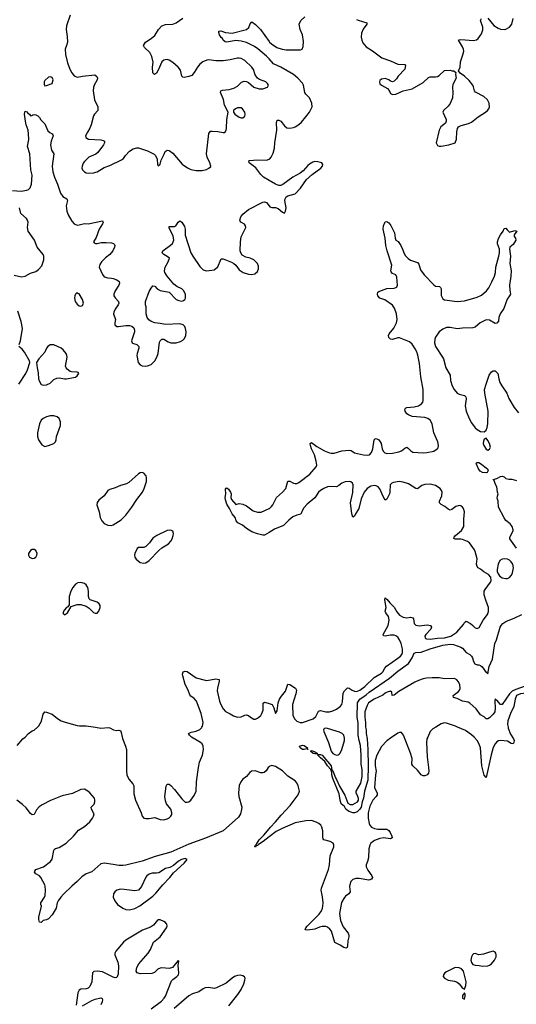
# Model space of a CAD drawing. Header units: inches. Extents: x 1449094 to 1618372, y 389908 to 534307.
# Tile 281 of 494: x 1587231 to 1592746, y 436921 to 447858. Entities that reach past the tile are written whole.
import ezdxf

# ---------------------------------------------------------------- set-up
doc = ezdxf.new("R2010")
doc.units = ezdxf.units.IN
doc.header["$MEASUREMENT"] = 0
for name, color, linetype in [('B5483', 7, 'Continuous'), ('B5484', 7, 'Continuous'), ('B5493', 7, 'Continuous'), ('B5494', 7, 'Continuous')]:
    doc.layers.add(name, color=color, linetype=linetype)

msp = doc.modelspace()

# ---------------------------------------------------------------- linework, layer by layer
at = {"layer": 'B5483', "color": 5}
for points, elevation in [([(1587202, 439798), (1587267, 439870), (1587293, 439890), (1587330, 439931), (1587370, 439959), (1587390, 439968), (1587427, 440000)], 480), ([(1588071, 440000), (1588130, 439990), (1588216, 439996), (1588233, 439993), (1588271, 439971), (1588304, 439964), (1588330, 439967), (1588344, 439964), (1588350, 439961), (1588359, 439939), (1588374, 439874), (1588407, 439790), (1588417, 439750), (1588417, 439510), (1588421, 439470), (1588441, 439421), (1588486, 439370), (1588497, 439350), (1588500, 439260), (1588516, 439190), (1588579, 439050), (1588591, 439011), (1588610, 438990), (1588630, 438986), (1588670, 438984), (1588730, 438995), (1588790, 438976), (1588830, 438971), (1588870, 438982), (1588890, 438993), (1588910, 439010), (1588919, 439030), (1588921, 439050), (1588908, 439090), (1588862, 439150), (1588850, 439182), (1588841, 439230), (1588857, 439343), (1588870, 439366), (1588890, 439367), (1588910, 439351), (1588950, 439308), (1589030, 439202), (1589070, 439168), (1589090, 439166), (1589110, 439171), (1589132, 439190), (1589170, 439239), (1589190, 439290), (1589193, 439393), (1589215, 439550), (1589229, 439610), (1589260, 439690), (1589272, 439750), (1589270, 439790), (1589256, 439816), (1589239, 439830), (1589138, 439890), (1589115, 439910), (1589104, 439930), (1589134, 439946), (1589190, 439957), (1589230, 439975), (1589249, 439991), (1589255, 440000)], 480), ([(1590000, 439560), (1589990, 439551), (1589967, 439513), (1589945, 439495), (1589930, 439491), (1589910, 439493), (1589847, 439513), (1589804, 439510), (1589785, 439495), (1589750, 439450), (1589710, 439422), (1589686, 439394), (1589668, 439352), (1589662, 439270), (1589666, 439230), (1589697, 439110), (1589695, 439085), (1589682, 439038), (1589659, 439001), (1589490, 438850), (1589294, 438766), (1589110, 438701), (1588910, 438610), (1588737, 438563), (1588590, 438513), (1588410, 438467), (1588377, 438463), (1588330, 438463), (1588270, 438476), (1588170, 438488), (1588150, 438487), (1588130, 438480), (1588030, 438392), (1587970, 438370), (1587921, 438339), (1587870, 438286), (1587808, 438232), (1587717, 438143), (1587688, 438112), (1587657, 438070), (1587648, 438050), (1587636, 437990), (1587590, 437914), (1587550, 437869), (1587530, 437859), (1587490, 437853), (1587470, 437829), (1587450, 437835), (1587444, 437864), (1587445, 437890), (1587473, 438010), (1587465, 438030), (1587465, 438050), (1587505, 438110), (1587512, 438130), (1587516, 438190), (1587513, 438233), (1587509, 438250), (1587465, 438330), (1587449, 438350), (1587410, 438370), (1587394, 438390), (1587398, 438402), (1587410, 438417), (1587494, 438450), (1587572, 438508), (1587590, 438532), (1587609, 438630), (1587617, 438643), (1587629, 438651), (1587670, 438662), (1587747, 438713), (1587830, 438790), (1587885, 438855), (1587950, 438897), (1588010, 438950), (1588041, 438990), (1588051, 439010), (1588056, 439036), (1588052, 439050), (1588027, 439090), (1588026, 439110), (1588056, 439144), (1588067, 439170), (1588067, 439190), (1588060, 439210), (1588009, 439270), (1587988, 439290), (1587950, 439310), (1587910, 439306), (1587816, 439264), (1587702, 439238), (1587573, 439187), (1587482, 439138), (1587446, 439114), (1587418, 439082), (1587390, 439029), (1587370, 439025), (1587350, 439040), (1587302, 439102), (1587262, 439142), (1587198, 439190)], 480), ([(1590000, 438781), (1589933, 438730), (1589882, 438698), (1589870, 438684), (1589858, 438682), (1589850, 438667), (1589844, 438670), (1589848, 438690), (1589860, 438700), (1589890, 438750), (1589941, 438799), (1590000, 438872)], 480), ([(1588692, 436870), (1588804, 436956), (1588837, 436990), (1588851, 437010), (1588917, 437183), (1588930, 437198), (1588977, 437230), (1588993, 437250), (1588999, 437270), (1588989, 437351), (1588999, 437399), (1588990, 437408), (1588928, 437332), (1588890, 437320), (1588810, 437328), (1588790, 437323), (1588765, 437310), (1588726, 437274), (1588698, 437262), (1588570, 437261), (1588535, 437270), (1588523, 437290), (1588532, 437330), (1588554, 437370), (1588659, 437490), (1588683, 437530), (1588718, 437610), (1588789, 437670), (1588861, 437770), (1588867, 437790), (1588865, 437810), (1588859, 437819), (1588849, 437830), (1588830, 437842), (1588790, 437859), (1588770, 437861), (1588763, 437857), (1588718, 437802), (1588683, 437777), (1588596, 437744), (1588410, 437632), (1588385, 437610), (1588297, 437510), (1588289, 437490), (1588289, 437470), (1588320, 437390), (1588327, 437350), (1588323, 437257), (1588310, 437219), (1588290, 437216), (1588270, 437222), (1588150, 437282), (1588090, 437290), (1588055, 437285), (1588041, 437270), (1588031, 437170), (1588010, 437119), (1587990, 437101), (1587970, 437094), (1587910, 437090), (1587890, 437078), (1587876, 437050), (1587857, 436910)], 520), ([(1589554, 436906), (1589653, 437030), (1589690, 437086), (1589720, 437150), (1589732, 437190), (1589733, 437210), (1589727, 437227), (1589710, 437239), (1589684, 437244), (1589650, 437241), (1589618, 437230), (1589589, 437211), (1589525, 437155), (1589416, 437104), (1589390, 437098), (1589330, 437108), (1589290, 437104), (1589270, 437095), (1589221, 437059), (1589150, 437036), (1589110, 437017), (1588946, 436874)], 520), ([(1587930, 436905), (1588030, 436963), (1588070, 436980), (1588130, 436993), (1588145, 436985), (1588150, 436970), (1588148, 436950), (1588130, 436915)], 520)]:
    msp.add_lwpolyline(points, dxfattribs=dict(at, elevation=elevation))
at = {"layer": 'B5483', "color": 5, "elevation": 520}
msp.add_lwpolyline([(1589070, 438541), (1589028, 438530), (1588993, 438510), (1588938, 438462), (1588898, 438442), (1588850, 438430), (1588777, 438383), (1588750, 438378), (1588702, 438378), (1588670, 438368), (1588644, 438350), (1588630, 438334), (1588583, 438230), (1588549, 438191), (1588510, 438181), (1588390, 438198), (1588350, 438199), (1588310, 438188), (1588286, 438170), (1588272, 438150), (1588270, 438110), (1588286, 438070), (1588316, 438030), (1588376, 437990), (1588410, 437975), (1588450, 437971), (1588510, 437987), (1588566, 438014), (1588710, 438122), (1588744, 438156), (1588820, 438250), (1588898, 438330), (1588940, 438380), (1589058, 438490), (1589089, 438530)], close=True, dxfattribs=at)
at = {"layer": 'B5484', "color": 5}
for points, elevation in [([(1587793, 447910), (1587750, 447790), (1587746, 447750), (1587759, 447670), (1587760, 447610), (1587752, 447570), (1587735, 447530), (1587740, 447470), (1587761, 447381), (1587786, 447310), (1587810, 447268), (1587836, 447236), (1587870, 447221), (1587928, 447232), (1588065, 447245), (1588088, 447228), (1588094, 447210), (1588090, 447190), (1588057, 447130), (1588049, 447110), (1588045, 447070), (1588062, 446970), (1588100, 446890), (1588100, 446850), (1588062, 446810), (1588049, 446791), (1588026, 446690), (1588010, 446652), (1587982, 446610), (1587963, 446570), (1587967, 446550), (1587993, 446533), (1588130, 446524), (1588158, 446518), (1588174, 446510), (1588173, 446490), (1588162, 446470), (1588098, 446382), (1588076, 446364), (1587999, 446330), (1587950, 446283), (1587937, 446263), (1587924, 446230), (1587920, 446210), (1587929, 446189), (1587950, 446168), (1587970, 446158), (1587990, 446155), (1588050, 446157), (1588090, 446168), (1588170, 446218), (1588230, 446240), (1588360, 446300), (1588383, 446317), (1588406, 446350), (1588450, 446399), (1588490, 446424), (1588530, 446436), (1588550, 446434), (1588650, 446402), (1588725, 446365), (1588739, 446350), (1588756, 446310), (1588762, 446250), (1588770, 446234), (1588790, 446254), (1588802, 446298), (1588837, 446363), (1588847, 446393), (1588870, 446411), (1588890, 446404), (1588930, 446375), (1589035, 446255), (1589093, 446213), (1589130, 446194), (1589190, 446183), (1589256, 446184), (1589306, 446194), (1589332, 446208), (1589353, 446227), (1589355, 446230), (1589341, 446270), (1589312, 446330), (1589304, 446370), (1589330, 446596), (1589350, 446619), (1589370, 446622), (1589430, 446618), (1589490, 446605), (1589510, 446607), (1589524, 446630), (1589527, 446650), (1589531, 446749), (1589546, 446830), (1589507, 446910), (1589493, 446973), (1589461, 447050), (1589465, 447070), (1589483, 447077), (1589556, 447084), (1589610, 447097), (1589650, 447119), (1589694, 447166), (1589723, 447177), (1589750, 447172), (1589770, 447161), (1589831, 447110), (1589890, 447090), (1589930, 447090), (1589984, 447110), (1589993, 447130), (1589984, 447150), (1589963, 447170), (1589893, 447193), (1589870, 447210), (1589846, 447246), (1589826, 447306), (1589810, 447332), (1589730, 447405), (1589690, 447428), (1589670, 447431), (1589650, 447431), (1589569, 447411), (1589490, 447403), (1589410, 447402), (1589330, 447412), (1589308, 447408), (1589264, 447390), (1589230, 447363), (1589204, 447330), (1589170, 447272), (1589141, 447239), (1589110, 447226), (1589058, 447218), (1589041, 447221), (1589030, 447230), (1589017, 447297), (1588989, 447330), (1588930, 447382), (1588890, 447409), (1588870, 447415), (1588846, 447414), (1588830, 447409), (1588809, 447391), (1588770, 447297), (1588750, 447266), (1588729, 447249), (1588710, 447270), (1588707, 447330), (1588712, 447388), (1588699, 447450), (1588675, 447495), (1588615, 447550), (1588604, 447570), (1588629, 447610), (1588690, 447649), (1588730, 447684), (1588771, 447749), (1588810, 447791), (1588850, 447806), (1588930, 447810), (1588970, 447822), (1589043, 447877)], 540), ([(1590000, 447422), (1589972, 447452), (1589875, 447535), (1589839, 447559), (1589750, 447605), (1589690, 447621), (1589630, 447627), (1589530, 447610), (1589514, 447614), (1589489, 447630), (1589482, 447650), (1589470, 447659), (1589450, 447689), (1589443, 447717), (1589442, 447730), (1589466, 447734), (1589517, 447717), (1589590, 447710), (1589735, 447745), (1589750, 447750), (1589776, 447770), (1589790, 447811), (1589810, 447834), (1589850, 447806), (1589906, 447750), (1590000, 447617)], 520), ([(1587150, 445960), (1587247, 445953), (1587310, 445966), (1587330, 445974), (1587348, 445990), (1587360, 446030), (1587369, 446130), (1587354, 446190), (1587343, 446370), (1587318, 446450), (1587333, 446527), (1587330, 446590), (1587324, 446630), (1587302, 446690), (1587294, 446730), (1587285, 446810), (1587290, 446842), (1587310, 446836), (1587321, 446821), (1587338, 446810), (1587350, 446792), (1587367, 446793), (1587378, 446802), (1587390, 446805), (1587410, 446801), (1587431, 446790), (1587450, 446771), (1587466, 446746), (1587510, 446701), (1587544, 446624), (1587564, 446604), (1587591, 446590), (1587599, 446579), (1587603, 446570), (1587580, 446510), (1587574, 446470), (1587584, 446410), (1587611, 446370), (1587592, 446230), (1587599, 446170), (1587616, 446110), (1587650, 446030), (1587685, 445930), (1587710, 445895), (1587755, 445870), (1587759, 445859), (1587762, 445850), (1587748, 445790), (1587755, 445730), (1587769, 445690), (1587810, 445622), (1587837, 445590), (1587870, 445577), (1587890, 445578), (1587950, 445593), (1587990, 445591), (1588150, 445625), (1588157, 445610), (1588150, 445590), (1588112, 445530), (1588080, 445440), (1588051, 445390), (1588058, 445378), (1588071, 445371), (1588090, 445371), (1588137, 445383), (1588190, 445384), (1588250, 445380), (1588272, 445372), (1588282, 445362), (1588287, 445350), (1588284, 445330), (1588264, 445290), (1588232, 445250), (1588185, 445215), (1588141, 445170), (1588120, 445140), (1588114, 445110), (1588149, 445029), (1588170, 445003), (1588210, 444990), (1588250, 444988), (1588270, 444982), (1588310, 444968), (1588335, 444950), (1588338, 444930), (1588332, 444910), (1588290, 444846), (1588278, 444810), (1588278, 444790), (1588290, 444770), (1588328, 444730), (1588332, 444710), (1588324, 444690), (1588290, 444643), (1588275, 444610), (1588273, 444590), (1588293, 444530), (1588287, 444490), (1588288, 444470), (1588310, 444450), (1588329, 444449), (1588410, 444461), (1588450, 444460), (1588475, 444455), (1588497, 444437), (1588505, 444410), (1588504, 444390), (1588473, 444290), (1588479, 444270), (1588485, 444265), (1588531, 444250), (1588554, 444230), (1588555, 444210), (1588535, 444150), (1588533, 444130), (1588547, 444050), (1588570, 444025), (1588590, 444015), (1588630, 444010), (1588650, 444013), (1588690, 444030), (1588731, 444070), (1588753, 444110), (1588767, 444150), (1588784, 444276), (1588790, 444291), (1588809, 444310), (1588830, 444308), (1588880, 444280), (1588910, 444270), (1588970, 444270), (1589016, 444284), (1589042, 444298), (1589061, 444319), (1589074, 444350), (1589078, 444390), (1589071, 444430), (1589064, 444450), (1589046, 444470), (1589010, 444481), (1588851, 444471), (1588790, 444485), (1588730, 444490), (1588690, 444507), (1588664, 444524), (1588646, 444550), (1588635, 444590), (1588635, 444670), (1588629, 444690), (1588629, 444730), (1588670, 444838), (1588690, 444878), (1588710, 444902), (1588730, 444898), (1588759, 444870), (1588790, 444850), (1588890, 444830), (1588970, 444750), (1588998, 444738), (1589030, 444733), (1589050, 444738), (1589065, 444750), (1589073, 444767), (1589072, 444810), (1589050, 444850), (1589030, 444868), (1588975, 444895), (1588941, 444921), (1588868, 445008), (1588841, 445050), (1588838, 445070), (1588847, 445110), (1588881, 445170), (1588893, 445210), (1588870, 445229), (1588830, 445249), (1588814, 445270), (1588821, 445290), (1588906, 445354), (1588926, 445374), (1588942, 445410), (1588936, 445456), (1588890, 445544), (1588890, 445562), (1588950, 445563), (1588965, 445570), (1588981, 445590), (1588990, 445611), (1589010, 445626), (1589030, 445611), (1589061, 445561), (1589068, 445530), (1589070, 445465), (1589132, 445270), (1589152, 445230), (1589230, 445117), (1589270, 445080), (1589290, 445071), (1589310, 445067), (1589390, 445079), (1589430, 445114), (1589464, 445196), (1589470, 445203), (1589490, 445203), (1589584, 445164), (1589609, 445149), (1589630, 445130), (1589670, 445079), (1589711, 445050), (1589770, 445032), (1589810, 445028), (1589844, 445036), (1589870, 445061), (1589882, 445090), (1589882, 445122), (1589870, 445150), (1589830, 445191), (1589790, 445210), (1589742, 445222), (1589703, 445243), (1589687, 445267), (1589679, 445290), (1589682, 445390), (1589690, 445445), (1589741, 445550), (1589739, 445570), (1589726, 445586), (1589688, 445608), (1589680, 445620), (1589676, 445630), (1589688, 445670), (1589710, 445698), (1589771, 445749), (1589930, 445831), (1589950, 445834), (1589970, 445827), (1590000, 445792)], 520), ([(1590000, 446074), (1589940, 446110), (1589910, 446138), (1589853, 446213), (1589781, 446270), (1589774, 446290), (1589784, 446296), (1589870, 446302), (1589970, 446298), (1590000, 446309)], 520), ([(1587170, 445021), (1587250, 445002), (1587290, 445008), (1587350, 445044), (1587410, 445062), (1587438, 445082), (1587475, 445125), (1587498, 445190), (1587498, 445230), (1587490, 445250), (1587425, 445330), (1587395, 445410), (1587325, 445510), (1587317, 445550), (1587325, 445610), (1587319, 445630), (1587305, 445650), (1587245, 445705), (1587230, 445770)], 520), ([(1587223, 444250), (1587241, 444290), (1587260, 444430), (1587247, 444507), (1587210, 444619)], 520), ([(1587221, 443810), (1587298, 443930), (1587317, 443970), (1587344, 444050), (1587339, 444070), (1587285, 444165), (1587257, 444197), (1587221, 444230)], 520), ([(1590000, 442163), (1589950, 442132), (1589930, 442133), (1589870, 442147), (1589810, 442171), (1589750, 442208), (1589704, 442244), (1589654, 442270), (1589634, 442290), (1589624, 442330), (1589590, 442369), (1589562, 442430), (1589530, 442476), (1589516, 442524), (1589513, 442550), (1589521, 442590), (1589518, 442642), (1589524, 442656), (1589530, 442657), (1589550, 442642), (1589572, 442610), (1589578, 442590), (1589574, 442550), (1589582, 442530), (1589630, 442472), (1589670, 442486), (1589710, 442476), (1589750, 442458), (1589824, 442404), (1589870, 442387), (1589911, 442389), (1590000, 442428)], 480), ([(1589255, 440000), (1589262, 440010), (1589268, 440052), (1589247, 440150), (1589193, 440290), (1589170, 440320), (1589130, 440345), (1589119, 440359), (1589102, 440410), (1589070, 440475), (1589042, 440570), (1589039, 440590), (1589046, 440614), (1589070, 440621), (1589090, 440617), (1589189, 440549), (1589290, 440521), (1589310, 440520), (1589410, 440535), (1589445, 440530), (1589446, 440510), (1589427, 440433), (1589425, 440405), (1589450, 440290), (1589466, 440250), (1589490, 440205), (1589515, 440175), (1589569, 440149), (1589604, 440124), (1589650, 440111), (1589690, 440115), (1589730, 440134), (1589750, 440138), (1589770, 440130), (1589793, 440110), (1589830, 440090), (1589850, 440089), (1589870, 440100), (1589908, 440130), (1589921, 440150), (1589933, 440190), (1589935, 440265), (1589950, 440278), (1589990, 440268), (1590000, 440264)], 480), ([(1587427, 440000), (1587445, 440015), (1587473, 440067), (1587490, 440145), (1587510, 440170), (1587530, 440168), (1587590, 440145), (1587650, 440095), (1587690, 440071), (1587734, 440054), (1587870, 440019), (1587894, 440014), (1587970, 440016), (1588071, 440000)], 480)]:
    msp.add_lwpolyline(points, dxfattribs=dict(at, elevation=elevation))
for points, elevation in [([(1587570, 447224), (1587550, 447221), (1587510, 447184), (1587502, 447170), (1587501, 447141), (1587510, 447125), (1587530, 447127), (1587593, 447150), (1587604, 447190), (1587590, 447215)], 540), ([(1589650, 446881), (1589627, 446870), (1589606, 446850), (1589606, 446830), (1589621, 446810), (1589670, 446776), (1589690, 446768), (1589710, 446767), (1589730, 446785), (1589733, 446810), (1589730, 446833), (1589707, 446870), (1589690, 446880)], 540), ([(1587870, 444828), (1587850, 444808), (1587843, 444790), (1587839, 444770), (1587847, 444730), (1587870, 444698), (1587890, 444681), (1587910, 444676), (1587930, 444682), (1587938, 444710), (1587930, 444749), (1587890, 444813), (1587878, 444818)], 520), ([(1587570, 444245), (1587545, 444230), (1587530, 444210), (1587510, 444164), (1587443, 444090), (1587418, 444050), (1587423, 443990), (1587437, 443937), (1587439, 443870), (1587450, 443838), (1587470, 443807), (1587500, 443800), (1587530, 443803), (1587570, 443821), (1587610, 443861), (1587642, 443878), (1587670, 443882), (1587730, 443868), (1587750, 443868), (1587830, 443883), (1587850, 443887), (1587870, 443901), (1587889, 443930), (1587880, 443940), (1587870, 443944), (1587806, 443946), (1587790, 443952), (1587757, 443977), (1587747, 443990), (1587740, 444010), (1587758, 444110), (1587755, 444130), (1587746, 444150), (1587713, 444190), (1587690, 444208), (1587650, 444230), (1587610, 444245)], 520), ([(1587610, 443458), (1587570, 443458), (1587530, 443448), (1587493, 443430), (1587470, 443410), (1587452, 443370), (1587430, 443270), (1587430, 443230), (1587441, 443190), (1587475, 443135), (1587510, 443118), (1587550, 443127), (1587609, 443151), (1587629, 443171), (1587637, 443190), (1587641, 443230), (1587682, 443350), (1587682, 443390), (1587668, 443428), (1587646, 443446)], 520), ([(1588590, 442830), (1588570, 442825), (1588550, 442814), (1588443, 442717), (1588418, 442702), (1588350, 442684), (1588290, 442657), (1588230, 442641), (1588210, 442627), (1588168, 442570), (1588110, 442521), (1588090, 442495), (1588088, 442470), (1588112, 442392), (1588123, 442330), (1588143, 442290), (1588170, 442263), (1588210, 442242), (1588250, 442240), (1588270, 442247), (1588356, 442304), (1588410, 442355), (1588476, 442444), (1588530, 442530), (1588595, 442610), (1588614, 442650), (1588639, 442730), (1588640, 442770), (1588634, 442790), (1588610, 442821)], 520), ([(1588910, 442188), (1588870, 442184), (1588753, 442130), (1588710, 442099), (1588671, 442049), (1588630, 442006), (1588610, 441996), (1588550, 441994), (1588537, 441983), (1588508, 441930), (1588504, 441910), (1588510, 441890), (1588526, 441866), (1588570, 441830), (1588610, 441822), (1588630, 441827), (1588670, 441852), (1588776, 441964), (1588810, 441992), (1588882, 442038), (1588910, 442065), (1588925, 442090), (1588937, 442130), (1588940, 442150), (1588930, 442178)], 520), ([(1587390, 441974), (1587370, 441972), (1587350, 441961), (1587328, 441930), (1587328, 441910), (1587341, 441890), (1587370, 441875), (1587390, 441876), (1587410, 441888), (1587422, 441910), (1587426, 441930), (1587410, 441964)], 520), ([(1587910, 441608), (1587876, 441604), (1587850, 441587), (1587820, 441550), (1587800, 441510), (1587781, 441450), (1587780, 441360), (1587764, 441336), (1587750, 441329), (1587730, 441305), (1587711, 441270), (1587717, 441257), (1587730, 441248), (1587761, 441270), (1587801, 441339), (1587870, 441364), (1587910, 441364), (1587970, 441343), (1588002, 441322), (1588050, 441274), (1588070, 441267), (1588090, 441267), (1588110, 441287), (1588125, 441330), (1588124, 441350), (1588115, 441370), (1588090, 441388), (1588015, 441415), (1588004, 441424), (1587994, 441450), (1587996, 441510), (1587988, 441550), (1587970, 441580), (1587950, 441596)], 520)]:
    msp.add_lwpolyline(points, close=True, dxfattribs=dict(at, elevation=elevation))
at = {"layer": 'B5493', "color": 5}
for points, elevation in [([(1591851, 440000), (1591820, 439980), (1591790, 439950), (1591762, 439890), (1591754, 439870), (1591749, 439830), (1591755, 439670), (1591772, 439552), (1591773, 439510), (1591770, 439488), (1591758, 439470), (1591750, 439465), (1591730, 439460), (1591710, 439461), (1591690, 439470), (1591650, 439523), (1591596, 439570), (1591586, 439590), (1591588, 439650), (1591572, 439710), (1591492, 439912), (1591470, 439939), (1591450, 439942), (1591430, 439934), (1591350, 439879), (1591310, 439849), (1591250, 439785), (1591197, 439690), (1591180, 439630), (1591180, 439570), (1591191, 439510), (1591182, 439470), (1591170, 439330), (1591177, 439310), (1591201, 439270), (1591201, 439250), (1591189, 439230), (1591152, 439188), (1591119, 439121), (1591102, 439050), (1591100, 438990), (1591111, 438931), (1591121, 438910), (1591138, 438890), (1591170, 438876), (1591210, 438868), (1591310, 438866), (1591330, 438853), (1591347, 438830), (1591363, 438790), (1591366, 438770), (1591350, 438758), (1591271, 438771), (1591230, 438764), (1591170, 438742), (1591129, 438711), (1591118, 438690), (1591108, 438650), (1591103, 438550), (1591094, 438506), (1591079, 438470), (1591080, 438450), (1591096, 438410), (1591142, 438350), (1591150, 438329), (1591139, 438310), (1591110, 438301), (1591001, 438319), (1590963, 438317), (1590930, 438307), (1590910, 438287), (1590896, 438250), (1590894, 438230), (1590901, 438170), (1590888, 438150), (1590850, 438121), (1590830, 438098), (1590806, 438054), (1590783, 437930), (1590794, 437854), (1590823, 437783), (1590877, 437710), (1590887, 437690), (1590887, 437670), (1590874, 437626), (1590870, 437566), (1590866, 437554), (1590855, 437545), (1590830, 437553), (1590790, 437579), (1590730, 437608), (1590693, 437733), (1590677, 437757), (1590650, 437778), (1590630, 437785), (1590590, 437786), (1590561, 437779), (1590510, 437756), (1590426, 437746), (1590402, 437750), (1590407, 437770), (1590424, 437790), (1590498, 437862), (1590556, 437924), (1590581, 437959), (1590594, 437990), (1590599, 438010), (1590601, 438050), (1590594, 438114), (1590579, 438190), (1590582, 438210), (1590660, 438420), (1590672, 438470), (1590680, 438570), (1590719, 438670), (1590721, 438690), (1590711, 438711), (1590678, 438730), (1590610, 438750), (1590601, 438761), (1590597, 438777), (1590597, 438850), (1590587, 438890), (1590574, 438910), (1590552, 438930), (1590525, 438945), (1590470, 438964), (1590410, 438961), (1590290, 438939), (1590144, 438876), (1590079, 438841), (1590000, 438781)], 480), ([(1591072, 440000), (1591077, 439970), (1591077, 439930), (1591089, 439870), (1591098, 439750), (1591101, 439570), (1591098, 439410), (1591060, 439290), (1591050, 439213), (1591035, 439170), (1591022, 439110), (1591010, 439090), (1590979, 439061), (1590950, 439047), (1590930, 439047), (1590890, 439064), (1590870, 439074), (1590852, 439090), (1590838, 439118), (1590802, 439150), (1590790, 439189), (1590780, 439260), (1590709, 439429), (1590696, 439470), (1590697, 439497), (1590686, 439530), (1590650, 439572), (1590619, 439619), (1590570, 439659), (1590541, 439690), (1590543, 439697), (1590570, 439698), (1590590, 439688), (1590690, 439570), (1590699, 439521), (1590694, 439514), (1590702, 439518), (1590710, 439514), (1590737, 439437), (1590750, 439419), (1590783, 439343), (1590843, 439243), (1590874, 439154), (1590901, 439141), (1590930, 439140), (1590981, 439170), (1590992, 439188), (1590992, 439208), (1590987, 439230), (1590969, 439270), (1590969, 439290), (1591021, 439379), (1591033, 439453), (1591034, 439530), (1591025, 439590), (1591025, 439690), (1591017, 439797), (1591001, 439850), (1590991, 439910), (1590990, 440000)], 460), ([(1592654, 440000), (1592655, 439990), (1592683, 439923), (1592715, 439870), (1592722, 439850), (1592720, 439830), (1592710, 439816), (1592690, 439818), (1592650, 439843), (1592570, 439851), (1592550, 439848), (1592530, 439838), (1592510, 439816), (1592490, 439774), (1592467, 439693), (1592410, 439439), (1592390, 439466), (1592364, 439570), (1592347, 439770), (1592333, 439810), (1592310, 439850), (1592277, 439890), (1592250, 439914), (1592181, 439961), (1592094, 440000)], 480), ([(1590000, 438872), (1590015, 438890), (1590073, 438947), (1590136, 439024), (1590236, 439130), (1590324, 439250), (1590339, 439290), (1590325, 439350), (1590310, 439380), (1590290, 439405), (1590210, 439456), (1590150, 439515), (1590070, 439562), (1590030, 439573), (1590010, 439568), (1590000, 439560)], 480)]:
    msp.add_lwpolyline(points, dxfattribs=dict(at, elevation=elevation))
for points, elevation in [([(1590630, 439988), (1590615, 439985), (1590606, 439974), (1590609, 439950), (1590662, 439830), (1590690, 439733), (1590710, 439709), (1590730, 439695), (1590750, 439688), (1590769, 439691), (1590780, 439700), (1590790, 439712), (1590808, 439752), (1590837, 439850), (1590838, 439878), (1590830, 439910), (1590811, 439931), (1590783, 439943), (1590650, 439984)], 480), ([(1590430, 439750), (1590418, 439758), (1590390, 439752), (1590370, 439753), (1590344, 439770), (1590339, 439790), (1590370, 439799), (1590390, 439795), (1590427, 439770), (1590424, 439764), (1590434, 439750)], 460), ([(1590510, 439702), (1590490, 439707), (1590464, 439730), (1590464, 439736), (1590470, 439739), (1590503, 439730), (1590535, 439710), (1590536, 439704), (1590530, 439704)], 460), ([(1592490, 437510), (1592450, 437501), (1592383, 437477), (1592330, 437472), (1592290, 437485), (1592270, 437482), (1592259, 437470), (1592248, 437450), (1592242, 437410), (1592247, 437387), (1592264, 437364), (1592290, 437355), (1592333, 437353), (1592370, 437345), (1592430, 437348), (1592450, 437355), (1592469, 437370), (1592504, 437410), (1592521, 437450), (1592522, 437470), (1592518, 437490), (1592510, 437501)], 520), ([(1592069, 437331), (1591970, 437281), (1591953, 437270), (1591937, 437250), (1591933, 437230), (1591947, 437210), (1591990, 437190), (1592059, 437179), (1592089, 437169), (1592111, 437150), (1592150, 437101), (1592170, 437091), (1592187, 437130), (1592188, 437170), (1592161, 437290), (1592136, 437316), (1592110, 437328)], 520), ([(1592170, 437049), (1592150, 437018), (1592149, 436990), (1592170, 436979), (1592180, 437010), (1592178, 437030)], 520)]:
    msp.add_lwpolyline(points, close=True, dxfattribs=dict(at, elevation=elevation))
at = {"layer": 'B5494', "color": 5}
for points, elevation in [([(1590000, 447617), (1590005, 447610), (1590026, 447590), (1590087, 447550), (1590145, 447530), (1590190, 447523), (1590330, 447522), (1590350, 447524), (1590369, 447531), (1590380, 447560), (1590383, 447617), (1590371, 447690), (1590345, 447750), (1590335, 447810), (1590352, 447848), (1590399, 447890)], 520), ([(1592430, 447877), (1592495, 447795), (1592543, 447763), (1592570, 447753), (1592610, 447750), (1592630, 447753), (1592670, 447774), (1592697, 447810), (1592713, 447870)], 520), ([(1590970, 447862), (1590990, 447852), (1591085, 447825), (1591085, 447810), (1591045, 447755), (1591026, 447710), (1591025, 447665), (1591031, 447631), (1591043, 447603), (1591078, 447558), (1591150, 447514), (1591254, 447434), (1591350, 447400), (1591430, 447365), (1591510, 447359), (1591517, 447350), (1591508, 447310), (1591434, 447230), (1591417, 447203), (1591390, 447174), (1591370, 447169), (1591350, 447177), (1591330, 447192), (1591290, 447204), (1591250, 447198), (1591230, 447182), (1591225, 447170), (1591230, 447147), (1591250, 447131), (1591315, 447095), (1591333, 447073), (1591350, 447038), (1591370, 447027), (1591410, 447031), (1591490, 447068), (1591590, 447089), (1591710, 447160), (1591770, 447218), (1591790, 447225), (1591850, 447222), (1591870, 447227), (1591890, 447237), (1591950, 447294), (1592010, 447297), (1592030, 447291), (1592051, 447291), (1592073, 447273), (1592072, 447248), (1592079, 447210), (1592042, 447138), (1592036, 447110), (1592043, 447050), (1592038, 446990), (1592012, 446928), (1591990, 446899), (1591938, 446850), (1591931, 446830), (1591968, 446750), (1591967, 446730), (1591959, 446710), (1591908, 446670), (1591890, 446630), (1591857, 446490), (1591870, 446461), (1591890, 446454), (1591910, 446453), (1591998, 446470), (1592069, 446490), (1592081, 446530), (1592086, 446614), (1592094, 446650), (1592106, 446670), (1592135, 446685), (1592215, 446705), (1592250, 446720), (1592321, 446779), (1592403, 446830), (1592427, 446850), (1592442, 446870), (1592448, 446890), (1592445, 446930), (1592426, 446970), (1592387, 447007), (1592292, 447052), (1592281, 447070), (1592272, 447112), (1592263, 447130), (1592224, 447184), (1592170, 447233), (1592123, 447263), (1592106, 447290), (1592121, 447330), (1592127, 447390), (1592153, 447467), (1592162, 447510), (1592160, 447530), (1592150, 447556), (1592105, 447630), (1592110, 447636), (1592130, 447640), (1592272, 447628), (1592304, 447636), (1592323, 447650), (1592360, 447700), (1592376, 447744), (1592375, 447775), (1592350, 447851), (1592358, 447870)], 520), ([(1590000, 446309), (1590008, 446312), (1590024, 446330), (1590046, 446374), (1590062, 446430), (1590063, 446490), (1590085, 446630), (1590084, 446716), (1590090, 446743), (1590110, 446744), (1590130, 446732), (1590170, 446678), (1590199, 446659), (1590230, 446654), (1590270, 446662), (1590290, 446670), (1590330, 446696), (1590359, 446721), (1590410, 446778), (1590448, 446830), (1590478, 446890), (1590475, 446930), (1590449, 446989), (1590408, 447030), (1590396, 447050), (1590381, 447130), (1590372, 447152), (1590318, 447210), (1590271, 447250), (1590131, 447330), (1590049, 447369), (1590000, 447422)], 520), ([(1590000, 445792), (1590010, 445780), (1590030, 445773), (1590072, 445772), (1590102, 445762), (1590150, 445721), (1590170, 445711), (1590184, 445730), (1590192, 445768), (1590176, 445850), (1590179, 445870), (1590190, 445890), (1590210, 445903), (1590290, 445923), (1590350, 445987), (1590416, 446084), (1590480, 446140), (1590577, 446210), (1590593, 446230), (1590599, 446250), (1590588, 446270), (1590541, 446281), (1590510, 446282), (1590485, 446275), (1590450, 446255), (1590430, 446238), (1590380, 446180), (1590347, 446153), (1590264, 446110), (1590154, 446026), (1590130, 446017), (1590110, 446017), (1590071, 446031), (1590000, 446074)], 520), ([(1590000, 442428), (1590004, 442430), (1590027, 442450), (1590043, 442470), (1590083, 442550), (1590151, 442609), (1590188, 442650), (1590210, 442731), (1590230, 442732), (1590270, 442711), (1590290, 442707), (1590310, 442708), (1590330, 442717), (1590454, 442810), (1590522, 442890), (1590530, 442910), (1590524, 442956), (1590504, 443024), (1590470, 443092), (1590460, 443130), (1590457, 443150), (1590470, 443161), (1590530, 443118), (1590615, 443070), (1590670, 443047), (1590690, 443043), (1590725, 443045), (1590810, 443069), (1590890, 443077), (1590912, 443072), (1590950, 443048), (1591050, 443025), (1591090, 443021), (1591114, 443026), (1591139, 443050), (1591153, 443090), (1591168, 443192), (1591177, 443203), (1591190, 443208), (1591218, 443190), (1591236, 443170), (1591244, 443150), (1591255, 443090), (1591266, 443066), (1591287, 443047), (1591310, 443039), (1591370, 443044), (1591442, 443058), (1591472, 443070), (1591510, 443100), (1591530, 443109), (1591550, 443096), (1591573, 443070), (1591596, 443056), (1591713, 443047), (1591751, 443049), (1591830, 443065), (1591869, 443090), (1591877, 443103), (1591882, 443130), (1591874, 443170), (1591829, 443270), (1591810, 443370), (1591789, 443410), (1591764, 443430), (1591730, 443441), (1591590, 443451), (1591550, 443468), (1591530, 443482), (1591511, 443510), (1591507, 443530), (1591516, 443544), (1591531, 443549), (1591610, 443557), (1591661, 443570), (1591695, 443590), (1591708, 443610), (1591713, 443627), (1591713, 443750), (1591686, 443890), (1591670, 444041), (1591652, 444132), (1591641, 444170), (1591624, 444204), (1591590, 444253), (1591559, 444279), (1591450, 444324), (1591430, 444324), (1591370, 444307), (1591349, 444309), (1591330, 444327), (1591327, 444350), (1591335, 444370), (1591387, 444433), (1591415, 444490), (1591423, 444530), (1591416, 444590), (1591394, 444654), (1591370, 444688), (1591286, 444746), (1591230, 444766), (1591210, 444790), (1591205, 444810), (1591209, 444831), (1591221, 444839), (1591310, 444874), (1591390, 444877), (1591410, 444882), (1591420, 444890), (1591427, 444910), (1591418, 444998), (1591410, 445024), (1591370, 445041), (1591357, 445057), (1591353, 445070), (1591364, 445130), (1591311, 445290), (1591296, 445350), (1591291, 445430), (1591268, 445532), (1591273, 445567), (1591290, 445612), (1591310, 445616), (1591330, 445601), (1591353, 445573), (1591394, 445490), (1591402, 445430), (1591410, 445411), (1591433, 445393), (1591462, 445350), (1591483, 445310), (1591501, 445261), (1591516, 445236), (1591546, 445206), (1591570, 445188), (1591650, 445162), (1591662, 445142), (1591681, 445081), (1591723, 445023), (1591830, 444913), (1591850, 444900), (1591894, 444894), (1591905, 444885), (1591910, 444870), (1591913, 444793), (1591930, 444756), (1591950, 444746), (1592090, 444730), (1592170, 444736), (1592310, 444775), (1592360, 444800), (1592415, 444845), (1592440, 444880), (1592474, 444946), (1592503, 445010), (1592515, 445050), (1592520, 445110), (1592552, 445230), (1592558, 445270), (1592560, 445310), (1592539, 445370), (1592538, 445390), (1592550, 445427), (1592570, 445467), (1592602, 445510), (1592610, 445538), (1592630, 445541), (1592643, 445523), (1592670, 445499), (1592730, 445515), (1592751, 445511), (1592721, 445470), (1592723, 445450), (1592739, 445430), (1592742, 445410), (1592710, 445360), (1592675, 445330), (1592671, 445310), (1592683, 445230), (1592674, 445150), (1592690, 445070), (1592687, 445010), (1592672, 444910), (1592673, 444853), (1592681, 444810), (1592672, 444790), (1592646, 444754), (1592608, 444650), (1592568, 444592), (1592554, 444550), (1592547, 444510), (1592530, 444489), (1592510, 444485), (1592450, 444521), (1592410, 444523), (1592345, 444490), (1592290, 444444), (1592264, 444436), (1592149, 444431), (1592090, 444424), (1592010, 444440), (1591970, 444439), (1591930, 444420), (1591891, 444390), (1591849, 444331), (1591841, 444310), (1591839, 444270), (1591850, 444230), (1591928, 444110), (1591937, 444090), (1591963, 443990), (1592013, 443910), (1592017, 443850), (1592035, 443790), (1592057, 443750), (1592090, 443711), (1592110, 443698), (1592170, 443684), (1592185, 443670), (1592188, 443648), (1592180, 443570), (1592188, 443510), (1592222, 443430), (1592250, 443382), (1592290, 443325), (1592310, 443306), (1592350, 443285), (1592390, 443281), (1592410, 443299), (1592423, 443330), (1592430, 443370), (1592435, 443510), (1592396, 443710), (1592394, 443750), (1592410, 443810), (1592446, 443910), (1592470, 443947), (1592490, 443959), (1592510, 443957), (1592542, 443930), (1592552, 443870), (1592565, 443830), (1592586, 443790), (1592640, 443710), (1592662, 443650), (1592721, 443550), (1592770, 443490)], 480), ([(1592747, 441987), (1592674, 442090), (1592673, 442110), (1592710, 442181), (1592711, 442191), (1592700, 442230), (1592679, 442259), (1592630, 442297), (1592610, 442326), (1592550, 442443), (1592544, 442510), (1592535, 442545), (1592536, 442564), (1592546, 442590), (1592538, 442610), (1592535, 442645), (1592529, 442670), (1592515, 442695), (1592499, 442739), (1592489, 442751), (1592530, 442762), (1592570, 442784), (1592590, 442788), (1592610, 442781), (1592630, 442763), (1592665, 442755), (1592695, 442755), (1592750, 442738)], 460), ([(1590000, 440264), (1590033, 440250), (1590054, 440214), (1590070, 440152), (1590090, 440182), (1590102, 440270), (1590118, 440310), (1590137, 440343), (1590182, 440398), (1590210, 440476), (1590230, 440474), (1590293, 440433), (1590304, 440410), (1590298, 440370), (1590261, 440250), (1590264, 440130), (1590285, 440090), (1590310, 440066), (1590347, 440050), (1590370, 440050), (1590490, 440092), (1590520, 440120), (1590550, 440176), (1590559, 440181), (1590570, 440184), (1590630, 440170), (1590670, 440171), (1590710, 440181), (1590750, 440200), (1590790, 440230), (1590809, 440251), (1590817, 440283), (1590824, 440376), (1590838, 440402), (1590870, 440438), (1590890, 440433), (1590923, 440410), (1590950, 440399), (1590970, 440397), (1591010, 440410), (1591063, 440450), (1591169, 440551), (1591250, 440599), (1591265, 440615), (1591285, 440655), (1591303, 440677), (1591430, 440765), (1591459, 440790), (1591473, 440807), (1591482, 440830), (1591483, 440870), (1591467, 440930), (1591449, 440970), (1591430, 440999), (1591410, 441014), (1591390, 441021), (1591350, 441021), (1591290, 441010), (1591270, 441015), (1591267, 441030), (1591324, 441130), (1591334, 441190), (1591326, 441230), (1591296, 441270), (1591291, 441290), (1591299, 441330), (1591287, 441413), (1591290, 441436), (1591303, 441423), (1591310, 441422), (1591342, 441382), (1591390, 441333), (1591420, 441280), (1591450, 441245), (1591490, 441222), (1591510, 441217), (1591530, 441215), (1591570, 441222), (1591596, 441216), (1591603, 441203), (1591613, 441153), (1591630, 441132), (1591667, 441127), (1591755, 441135), (1591795, 441130), (1591806, 441110), (1591796, 441090), (1591741, 441030), (1591730, 441010), (1591733, 440990), (1591750, 440982), (1591790, 440977), (1591870, 440990), (1591950, 440993), (1592019, 441010), (1592086, 441054), (1592159, 441141), (1592170, 441161), (1592190, 441176), (1592236, 441150), (1592265, 441130), (1592290, 441105), (1592310, 441095), (1592334, 441106), (1592380, 441190), (1592425, 441250), (1592437, 441283), (1592437, 441330), (1592408, 441410), (1592391, 441470), (1592390, 441490), (1592391, 441510), (1592400, 441530), (1592460, 441610), (1592468, 441630), (1592465, 441665), (1592437, 441697), (1592385, 441725), (1592350, 441755), (1592321, 441770), (1592310, 441783), (1592303, 441810), (1592310, 441870), (1592290, 441950), (1592281, 441970), (1592228, 442048), (1592204, 442064), (1592150, 442083), (1592130, 442087), (1592067, 442087), (1592054, 442094), (1592055, 442110), (1592072, 442130), (1592137, 442183), (1592163, 442230), (1592163, 442310), (1592171, 442390), (1592159, 442430), (1592150, 442444), (1592130, 442458), (1592110, 442462), (1592075, 442450), (1592030, 442416), (1592010, 442409), (1591990, 442420), (1591952, 442450), (1591912, 442472), (1591893, 442490), (1591893, 442493), (1591895, 442510), (1591920, 442570), (1591923, 442610), (1591916, 442630), (1591902, 442650), (1591850, 442684), (1591790, 442699), (1591730, 442696), (1591696, 442684), (1591650, 442648), (1591630, 442651), (1591550, 442701), (1591490, 442722), (1591447, 442727), (1591384, 442716), (1591365, 442710), (1591345, 442690), (1591342, 442610), (1591337, 442590), (1591310, 442534), (1591290, 442521), (1591270, 442555), (1591230, 442646), (1591212, 442670), (1591190, 442682), (1591170, 442685), (1591130, 442677), (1591089, 442651), (1591055, 442610), (1591023, 442537), (1590996, 442430), (1590957, 442363), (1590950, 442344), (1590930, 442334), (1590918, 442370), (1590905, 442490), (1590932, 442608), (1590936, 442690), (1590928, 442710), (1590910, 442724), (1590890, 442730), (1590846, 442726), (1590810, 442711), (1590776, 442684), (1590750, 442669), (1590670, 442672), (1590650, 442668), (1590608, 442652), (1590573, 442630), (1590548, 442610), (1590510, 442546), (1590424, 442476), (1590385, 442435), (1590370, 442410), (1590354, 442366), (1590310, 442354), (1590265, 442335), (1590219, 442301), (1590160, 442240), (1590061, 442199), (1590000, 442163)], 480), ([(1590990, 440000), (1590989, 440049), (1590977, 440110), (1590984, 440270), (1590992, 440290), (1591009, 440310), (1591080, 440360), (1591111, 440390), (1591337, 440543), (1591430, 440623), (1591550, 440708), (1591588, 440770), (1591610, 440822), (1591630, 440828), (1591690, 440832), (1591790, 440870), (1591929, 440911), (1592010, 440921), (1592050, 440919), (1592130, 440890), (1592150, 440877), (1592190, 440831), (1592230, 440808), (1592250, 440790), (1592261, 440770), (1592269, 440729), (1592285, 440705), (1592310, 440694), (1592330, 440694), (1592350, 440686), (1592367, 440670), (1592410, 440606), (1592422, 440602), (1592430, 440591), (1592445, 440675), (1592483, 440757), (1592508, 440930), (1592526, 440970), (1592567, 441110), (1592578, 441130), (1592596, 441150), (1592630, 441172), (1592730, 441213), (1592808, 441252)], 460), ([(1592846, 440454), (1592741, 440419), (1592701, 440399), (1592669, 440371), (1592590, 440251), (1592570, 440252), (1592530, 440300), (1592521, 440301), (1592510, 440314), (1592508, 440292), (1592513, 440210), (1592506, 440170), (1592490, 440143), (1592450, 440104), (1592430, 440093), (1592410, 440094), (1592390, 440113), (1592350, 440136), (1592302, 440202), (1592230, 440268), (1592210, 440277), (1592150, 440287), (1592090, 440317), (1592049, 440330), (1592045, 440350), (1592105, 440395), (1592116, 440410), (1592123, 440430), (1592120, 440470), (1592104, 440504), (1592086, 440526), (1592059, 440539), (1591950, 440538), (1591890, 440547), (1591812, 440548), (1591750, 440544), (1591710, 440536), (1591660, 440520), (1591619, 440501), (1591443, 440397), (1591390, 440355), (1591366, 440350), (1591362, 440390), (1591350, 440399), (1591312, 440390), (1591290, 440379), (1591263, 440357), (1591166, 440310), (1591106, 440270), (1591090, 440242), (1591064, 440170), (1591063, 440110), (1591073, 440050), (1591071, 440010), (1591072, 440000)], 460), ([(1593004, 440000), (1593007, 440030), (1592998, 440130), (1592987, 440150), (1592936, 440190), (1592926, 440206), (1592904, 440330), (1592882, 440370), (1592859, 440379), (1592792, 440370), (1592750, 440350), (1592732, 440310), (1592719, 440230), (1592680, 440150), (1592653, 440070), (1592650, 440030), (1592654, 440000)], 480), ([(1592094, 440000), (1592072, 440010), (1591970, 440044), (1591950, 440048), (1591910, 440038), (1591851, 440000)], 480)]:
    msp.add_lwpolyline(points, dxfattribs=dict(at, elevation=elevation))
for points, elevation in [([(1592410, 443209), (1592390, 443199), (1592382, 443178), (1592380, 443150), (1592384, 443130), (1592410, 443087), (1592430, 443078), (1592450, 443087), (1592458, 443110), (1592450, 443149), (1592430, 443185)], 480), ([(1592410, 442825), (1592370, 442830), (1592345, 442845), (1592326, 442870), (1592299, 442930), (1592303, 442937), (1592310, 442941), (1592330, 442939), (1592350, 442930), (1592427, 442870), (1592432, 442850), (1592421, 442830)], 460), ([(1592610, 441870), (1592590, 441866), (1592565, 441850), (1592544, 441810), (1592534, 441750), (1592535, 441730), (1592543, 441703), (1592560, 441680), (1592590, 441659), (1592630, 441652), (1592650, 441653), (1592670, 441663), (1592692, 441688), (1592705, 441715), (1592714, 441770), (1592708, 441810), (1592690, 441838), (1592670, 441856), (1592650, 441866)], 480)]:
    msp.add_lwpolyline(points, close=True, dxfattribs=dict(at, elevation=elevation))

doc.saveas('drawing.dxf')
